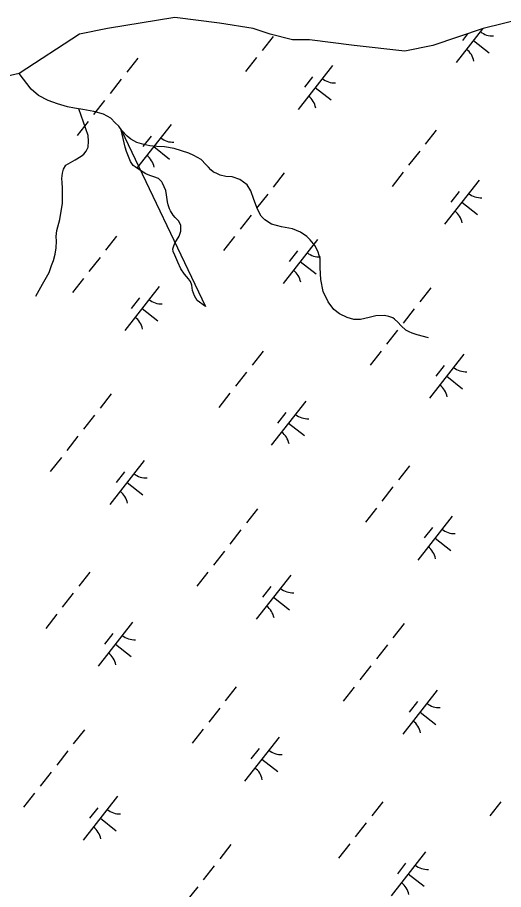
# Model space of a CAD drawing. Extents: x 3896831 to 3918110, y 171006 to 193349.
# Drawn here: x 3906939 to 3907373, y 184868 to 185648 of the extents above; entities that cross this region are included whole.
import ezdxf

# ---------------------------------------------------------------- set-up
doc = ezdxf.new("R2010")
doc.units = 0
doc.layers.add('V-TOPO-SHOR', color=7, linetype='Continuous')
doc.layers.add('V-WETL-SWMP', color=7, linetype='Continuous')

msp = doc.modelspace()

# ---------------------------------------------------------------- linework, layer by layer
at = {"layer": 'V-TOPO-SHOR'}
for points in [[(3907306.09, 185361.23), (3907295.82, 185363.81), (3907291.47, 185365.47), (3907288.66, 185366.57), (3907285.86, 185368.19), (3907281.56, 185371.92), (3907278.54, 185375.09), (3907275.52, 185378.01), (3907274, 185379.08), (3907270.67, 185380.2), (3907266.82, 185381.33), (3907259.06, 185380.75), (3907253.09, 185379.35), (3907245.3, 185377.74), (3907239.36, 185377.63), (3907233.2, 185379.33), (3907226.31, 185382.6), (3907221.5, 185386.6), (3907216.25, 185393.45), (3907211.83, 185402.6), (3907209.79, 185413.49), (3907209.27, 185423.84), (3907209.21, 185431.84), (3907207.3, 185437.83), (3907204.6, 185443.32), (3907200.09, 185448.86), (3907197.32, 185451.77), (3907191.48, 185455.79), (3907184.58, 185458.55), (3907174.55, 185460.35), (3907165.58, 185462.9), (3907159.73, 185466.66), (3907156.46, 185469.84), (3907153.26, 185476.12), (3907149.87, 185484.99), (3907147.21, 185492.54), (3907144, 185498.05), (3907137.4, 185502.86), (3907130.48, 185505.1), (3907124.81, 185505.5), (3907119.94, 185506.66), (3907116.36, 185508.3), (3907113.81, 185509.39), (3907111.54, 185511.52), (3907109.27, 185513.9), (3907107.01, 185516.28), (3907102.72, 185520.52), (3907096.36, 185524.29), (3907091.76, 185526.22), (3907078.7, 185530.42), (3907069.96, 185531.93), (3907063.25, 185532.36), (3907057.07, 185532.77), (3907051.67, 185533.94), (3907045.27, 185535.91), (3907039.92, 185538.89), (3907036.63, 185541.55), (3907031.85, 185546.58), (3907029.1, 185550.27), (3907025.82, 185553.45), (3907022.05, 185557.67), (3907015.43, 185561.2), (3907006.96, 185563.48), (3906997.19, 185565.27), (3906989.74, 185566.49), (3906983.31, 185567.68), (3906974.34, 185570.24), (3906966.15, 185573.28), (3906957.48, 185577.89), (3906950.91, 185583.48), (3906940.08, 185597.33)], [(3906954.95, 185398.37), (3906960.9, 185409.06), (3906966.85, 185419.76), (3906969.08, 185425.9), (3906970.73, 185430.25), (3906972.17, 185435.9), (3906973.08, 185441.55), (3906973.5, 185447.74), (3906973.34, 185451.88), (3906973.74, 185457.29), (3906976.57, 185467.03), (3906978.74, 185481.44), (3906978.82, 185495.12), (3906978.43, 185500.04), (3906978.26, 185503.66), (3906978.9, 185508.29), (3906979.76, 185511.89), (3906981.92, 185515.45), (3906990.31, 185520.4), (3906995.55, 185523.63), (3906997.92, 185525.38), (3907000.06, 185528.16), (3907001.69, 185531.48), (3907002.08, 185536.89), (3907001.96, 185542.06), (3906993.46, 185565.88)], [(3907106.66, 185389.16), (3907099.3, 185394.52), (3907096.82, 185398.71), (3907095.14, 185403.66), (3907094.48, 185408.33), (3907093.26, 185411.46), (3907091.52, 185414.09), (3907088, 185418.05), (3907084.77, 185423.04), (3907082.07, 185428.79), (3907079.13, 185435.07), (3907077.92, 185438.46), (3907077.47, 185440.8), (3907078.03, 185442.59), (3907079.4, 185445.92), (3907083.18, 185452.02), (3907084.58, 185456.64), (3907084.72, 185462.06), (3907082.49, 185465.73), (3907079.47, 185468.91), (3907077.7, 185470.76), (3907075.48, 185474.7), (3907074.49, 185476.53), (3907073.29, 185480.18), (3907072.84, 185482.77), (3907071.7, 185489), (3907071.29, 185492.89), (3907068.35, 185499.42), (3907067.61, 185500.73), (3907064.58, 185503.65), (3907060.48, 185505.04), (3907056.9, 185506.43), (3907053.32, 185507.81), (3907051.02, 185509.16), (3907044.92, 185513.19), (3907043.91, 185513.99), (3907042.14, 185515.32), (3907039.64, 185518.75), (3907035.99, 185527.62), (3907034.79, 185531.53), (3907031.34, 185547.25), (3907106.66, 185389.16)]]:
    msp.add_lwpolyline(points, dxfattribs=at)
at = {"layer": 'V-WETL-SWMP'}
for p, q in [((3907079.2, 185647.56), (3907019.05, 185637.53)), ((3907119.31, 185642.55), (3907079.2, 185647.56)), ((3907149.38, 185637.53), (3907119.31, 185642.55)), ((3907395, 185647.56), (3907354.9, 185637.53)), ((3907019.05, 185637.53), (3906993.99, 185632.51)), ((3907164.42, 185632.51), (3907149.38, 185637.53)), ((3907354.9, 185637.53), (3907309.79, 185622.48)), ((3907354.25, 185637.31), (3907330.76, 185607.34)), ((3906993.99, 185632.51), (3906940.08, 185597.33)), ((3907167.21, 185630.67), (3907157.34, 185618.08)), ((3907184.47, 185627.5), (3907164.42, 185632.51)), ((3907199.51, 185627.5), (3907184.47, 185627.5)), ((3907239.61, 185622.48), (3907199.51, 185627.5)), ((3907340.98, 185632.89), (3907336.41, 185627.06)), ((3907346.19, 185627.02), (3907360.35, 185615.92)), ((3907284.72, 185617.47), (3907239.61, 185622.48)), ((3907309.79, 185622.48), (3907284.72, 185617.47)), ((3907152.4, 185611.78), (3907142.53, 185599.19)), ((3907046.16, 185611.19), (3907036.29, 185598.6)), ((3907220.22, 185604.75), (3907189.37, 185565.39)), ((3906940.08, 185597.33), (3906905.89, 185589.73)), ((3907031.36, 185592.3), (3907021.49, 185579.71)), ((3907202.42, 185594.55), (3907195.02, 185585.11)), ((3907204.8, 185585.07), (3907218.96, 185573.97)), ((3907016.55, 185573.41), (3907006.68, 185560.82)), ((3907001.75, 185554.52), (3906991.88, 185541.93)), ((3907075.88, 185551.79), (3907045.04, 185512.44)), ((3907058.09, 185541.59), (3907050.69, 185532.15)), ((3907312.93, 185546.95), (3907303.06, 185534.36)), ((3907060.46, 185532.11), (3907074.63, 185521.01)), ((3907298.12, 185528.07), (3907288.25, 185515.47)), ((3907177.08, 185508.58), (3907167.21, 185495.99)), ((3907283.32, 185509.18), (3907273.45, 185496.58)), ((3907351.14, 185502.14), (3907320.29, 185462.79)), ((3907162.28, 185489.69), (3907152.41, 185477.1)), ((3907333.34, 185491.94), (3907325.94, 185482.5)), ((3907335.71, 185482.46), (3907349.88, 185471.36)), ((3907147.47, 185470.8), (3907137.6, 185458.21)), ((3907027.2, 185452.05), (3907017.33, 185439.45)), ((3907132.67, 185451.92), (3907122.8, 185439.32)), ((3907206.8, 185449.18), (3907175.96, 185409.83)), ((3907012.4, 185433.16), (3907002.53, 185420.56)), ((3907189.01, 185438.99), (3907181.61, 185429.54)), ((3907191.38, 185429.5), (3907205.55, 185418.4)), ((3906997.6, 185414.27), (3906987.73, 185401.67)), ((3907065.41, 185407.23), (3907034.57, 185367.88)), ((3907308, 185405.98), (3907298.13, 185393.38)), ((3907047.62, 185397.04), (3907040.22, 185387.59)), ((3907049.99, 185387.55), (3907064.16, 185376.45)), ((3907293.2, 185387.09), (3907283.33, 185374.49)), ((3907278.39, 185368.2), (3907268.52, 185355.6)), ((3907158.12, 185349.44), (3907148.25, 185336.84)), ((3907263.59, 185349.31), (3907253.72, 185336.71)), ((3907337.72, 185346.57), (3907306.88, 185307.22)), ((3907319.93, 185336.38), (3907312.52, 185326.93)), ((3907143.32, 185330.55), (3907133.45, 185317.95)), ((3907322.3, 185326.89), (3907336.47, 185315.79)), ((3907022.28, 185311.07), (3907012.41, 185298.47)), ((3907128.51, 185311.66), (3907118.64, 185299.07)), ((3907196.33, 185304.62), (3907165.49, 185265.27)), ((3907007.47, 185292.18), (3906997.6, 185279.58)), ((3907178.54, 185294.43), (3907171.13, 185284.98)), ((3907180.91, 185284.95), (3907195.08, 185273.84)), ((3906992.67, 185273.29), (3906982.8, 185260.69)), ((3906977.86, 185254.4), (3906967.99, 185241.8)), ((3907052, 185251.66), (3907021.15, 185212.31)), ((3907289.04, 185246.83), (3907279.17, 185234.24)), ((3907034.2, 185241.47), (3907026.8, 185232.02)), ((3907036.57, 185231.99), (3907050.74, 185220.88)), ((3907274.24, 185227.94), (3907264.37, 185215.35)), ((3907153.19, 185208.46), (3907143.33, 185195.87)), ((3907259.43, 185209.05), (3907249.56, 185196.46)), ((3907327.25, 185202.01), (3907296.4, 185162.66)), ((3907309.46, 185191.82), (3907302.05, 185182.37)), ((3907138.39, 185189.57), (3907128.52, 185176.98)), ((3907311.83, 185182.34), (3907325.99, 185171.23)), ((3907123.59, 185170.68), (3907113.72, 185158.09)), ((3907003.32, 185151.92), (3906993.45, 185139.33)), ((3907108.78, 185151.79), (3907098.91, 185139.2)), ((3907182.91, 185149.05), (3907152.07, 185109.7)), ((3907165.12, 185138.86), (3907157.72, 185129.41)), ((3906988.51, 185133.03), (3906978.64, 185120.44)), ((3907167.49, 185129.38), (3907181.66, 185118.27)), ((3906973.71, 185114.14), (3906963.84, 185101.55)), ((3907041.52, 185107.11), (3907010.68, 185067.75)), ((3907284.11, 185105.85), (3907274.24, 185093.26)), ((3907023.73, 185096.91), (3907016.33, 185087.47)), ((3907026.1, 185087.43), (3907040.27, 185076.32)), ((3907269.31, 185086.96), (3907259.44, 185074.37)), ((3907254.5, 185068.07), (3907244.63, 185055.48)), ((3907134.24, 185049.31), (3907124.37, 185036.72)), ((3907239.7, 185049.18), (3907229.83, 185036.59)), ((3907313.83, 185046.45), (3907282.99, 185007.09)), ((3907296.04, 185036.25), (3907288.64, 185026.81)), ((3907119.43, 185030.42), (3907109.56, 185017.83)), ((3907298.41, 185026.77), (3907312.58, 185015.67)), ((3907104.63, 185011.53), (3907094.76, 184998.94)), ((3906998.39, 185010.94), (3906988.52, 184998.35)), ((3907172.44, 185004.5), (3907141.6, 184965.14)), ((3906983.58, 184992.05), (3906973.71, 184979.46)), ((3907154.65, 184994.3), (3907147.25, 184984.86)), ((3907157.02, 184984.82), (3907171.19, 184973.72)), ((3906968.78, 184973.16), (3906958.91, 184960.57)), ((3906953.97, 184954.27), (3906944.1, 184941.68)), ((3907028.11, 184951.54), (3906997.26, 184912.18)), ((3907010.32, 184941.34), (3907002.91, 184931.9)), ((3907265.15, 184946.7), (3907255.28, 184934.11)), ((3907370.62, 184946.57), (3907360.75, 184933.98)), ((3907012.69, 184931.86), (3907026.85, 184920.76)), ((3907250.35, 184927.81), (3907240.48, 184915.22)), ((3907129.31, 184908.33), (3907119.44, 184895.74)), ((3907235.54, 184908.92), (3907225.67, 184896.33)), ((3907303.36, 184901.89), (3907272.52, 184862.53)), ((3907114.5, 184889.44), (3907104.63, 184876.85)), ((3907285.57, 184891.69), (3907278.17, 184882.25)), ((3907287.94, 184882.21), (3907302.11, 184871.11)), ((3907099.7, 184870.55), (3907089.83, 184857.96))]:
    msp.add_line(p, q, dxfattribs=at)
for centre, start, end in [((3907363.41, 185648.61), 231.14028, 272.68394), ((3907329.33, 185605.13), 11.14028, 52.68394), ((3907222.02, 185606.66), 231.14028, 272.68394), ((3907187.94, 185563.19), 11.14028, 52.68394), ((3907077.69, 185553.71), 231.14028, 272.68394), ((3907043.61, 185510.23), 11.14028, 52.68394), ((3907352.94, 185504.06), 231.14028, 272.68394), ((3907318.86, 185460.58), 11.14028, 52.68394), ((3907208.61, 185451.1), 231.14028, 272.68394), ((3907174.53, 185407.62), 11.14028, 52.68394), ((3907067.22, 185409.15), 231.14028, 272.68394), ((3907033.14, 185365.67), 11.14028, 52.68394), ((3907339.52, 185348.49), 231.14028, 272.68394), ((3907305.45, 185305.01), 11.14028, 52.68394), ((3907198.13, 185306.54), 231.14028, 272.68394), ((3907164.06, 185263.06), 11.14028, 52.68394), ((3907053.8, 185253.58), 231.14028, 272.68394), ((3907019.72, 185210.1), 11.14028, 52.68394), ((3907329.05, 185203.93), 231.14028, 272.68394), ((3907294.97, 185160.45), 11.14028, 52.68394), ((3907184.72, 185150.97), 231.14028, 272.68394), ((3907150.64, 185107.49), 11.14028, 52.68394), ((3907043.33, 185109.02), 231.14028, 272.68394), ((3907009.25, 185065.54), 11.14028, 52.68394), ((3907315.64, 185048.36), 231.14028, 272.68394), ((3907281.56, 185004.88), 11.14028, 52.68394), ((3907174.25, 185006.41), 231.14028, 272.68394), ((3907140.17, 184962.93), 11.14028, 52.68394), ((3907029.91, 184953.45), 231.14028, 272.68394), ((3906995.83, 184909.97), 11.14028, 52.68394), ((3907305.16, 184903.8), 231.14028, 272.68394), ((3907271.09, 184860.33), 11.14028, 52.68394)]:
    msp.add_arc(centre, 17.62, start, end, dxfattribs=at)

doc.saveas('drawing.dxf')
